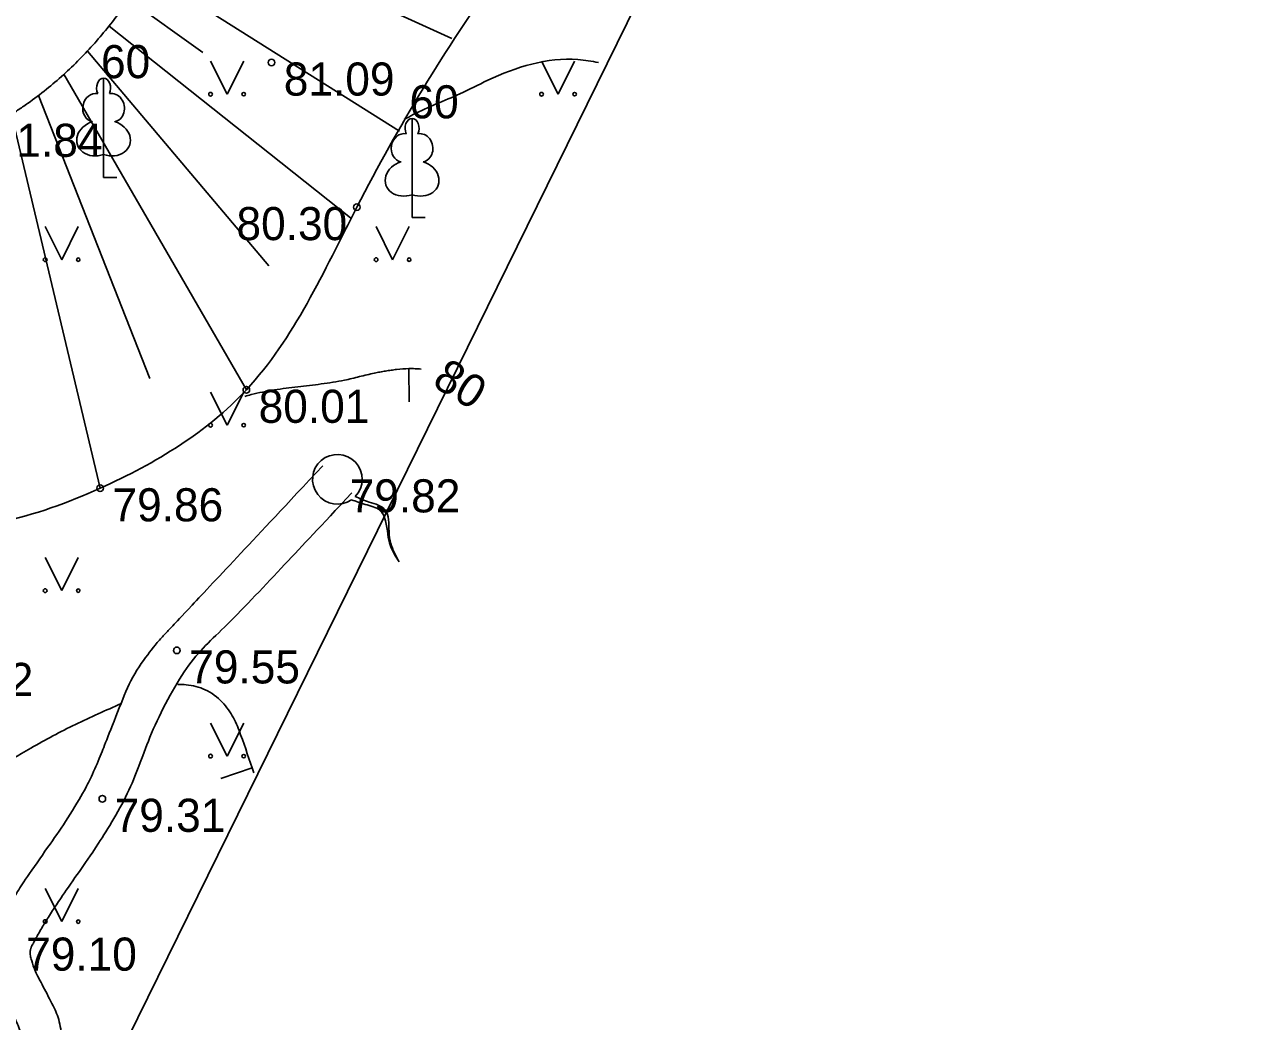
# Model space of a CAD drawing. Extents: x 576692 to 577659, y 273254 to 273799.
# Drawn here: x 577554.44 to 577572.96, y 273343.49 to 273358.55 of the extents above; entities that cross this region are included whole.
import ezdxf

# ---------------------------------------------------------------- set-up
doc = ezdxf.new("R2010")
doc.units = 0
for name, color, linetype in [('APGR_SARK_####_####_#', 7, 'Continuous'), ('BUVE_EKAS_ADRS_TKST_#', 7, 'Continuous'), ('CELI_TAKA_####_####_#', 7, 'Continuous'), ('DREN_VADP_####_####_#', 7, 'Continuous'), ('GAZE_ELEM_####_####_#', 7, 'Continuous'), ('GEOD_ELEM_####_TKST_#', 7, 'Continuous'), ('GEOD_SITP_####_TKST_#', 7, 'Continuous'), ('HIDT_REZV_####_TKST_#', 7, 'Continuous'), ('LKAN_ELEM_PAST_TKST_#', 7, 'Continuous'), ('RELJ_ELEM_####_####_#', 7, 'Continuous'), ('RELJ_HORZ_PAMT_####_#', 7, 'Continuous'), ('SAKT_ELEM_####_####_#', 7, 'Continuous')]:
    doc.layers.add(name, color=color, linetype=linetype)

msp = doc.modelspace()

# ---------------------------------------------------------------- linework, layer by layer
at = {"layer": 'BUVE_EKAS_ADRS_TKST_#'}
msp.add_line((577559.377, 273351.373), (577559.377, 273351.373), dxfattribs=at)
msp.add_line((577559.377, 273351.373), (577559.377, 273351.373), dxfattribs=at)
msp.add_arc((577559.165, 273351.682), 0.375, 316.079, 304.6674, dxfattribs=at)
for points in [[(577560.1, 273350.433), (577559.967, 273350.679), (577559.928, 273350.853), (577559.807, 273351.213), (577559.584, 273351.303), (577559.377, 273351.373)], [(577559.434, 273351.421), (577559.648, 273351.339), (577559.887, 273351.219), (577559.946, 273350.894), (577559.972, 273350.711), (577560.1, 273350.433)]]:
    msp.add_spline(points, degree=3, dxfattribs=at)
at = {"layer": 'CELI_TAKA_####_####_#'}
msp.add_lwpolyline([(577600.316, 273457.536), (577582.857, 273411.886), (577563.839, 273368.538), (577566.562, 273364.718), (577549.809, 273330.664), (577542.026, 273316.827), (577531.9, 273318.477), (577518.827, 273308.06), (577506.987, 273310.355), (577491.731, 273322.549), (577476.131, 273318.008), (577456.124, 273316.473), (577442.567, 273287.391)], dxfattribs=at)
at = {"layer": 'DREN_VADP_####_####_#'}
for points in [[(577558.946, 273351.887), (577558.375, 273351.278), (577557.66, 273350.516), (577556.874, 273349.678), (577556.66, 273349.45), (577556.552, 273349.335), (577556.515, 273349.297), (577556.437, 273349.208), (577556.399, 273349.163), (577556.078, 273348.745), (577555.907, 273348.326), (577555.671, 273347.725), (577555.597, 273347.53), (577555.437, 273347.16), (577555.352, 273346.994), (577555.05, 273346.486), (577554.806, 273346.15), (577554.443, 273345.623), (577554.323, 273345.443), (577554.155, 273345.163), (577554.101, 273345.069), (577554.035, 273344.945), (577554.023, 273344.922), (577554.007, 273344.89), (577554.002, 273344.88), (577553.992, 273344.858), (577553.988, 273344.849), (577553.976, 273344.821), (577553.969, 273344.801), (577553.938, 273344.705), (577553.926, 273344.626), (577553.922, 273344.398), (577553.957, 273344.262), (577554.05, 273344.011), (577554.108, 273343.896), (577554.221, 273343.678), (577554.275, 273343.577), (577554.339, 273343.436), (577554.357, 273343.392), (577554.384, 273343.313), (577554.394, 273343.275), (577554.404, 273343.215), (577554.406, 273343.191), (577554.404, 273343.155), (577554.402, 273343.143), (577554.397, 273343.122), (577554.396, 273343.117), (577554.39, 273343.103), (577554.39, 273343.101), (577554.388, 273343.097), (577554.384, 273343.088), (577554.376, 273343.07), (577554.371, 273343.058), (577554.356, 273343.023), (577554.345, 273343), (577554.315, 273342.929), (577554.294, 273342.883), (577554.189, 273342.649), (577554.103, 273342.464), (577553.836, 273341.91), (577553.647, 273341.546), (577553.245, 273340.826), (577553.033, 273340.47), (577552.583, 273339.768), (577552.343, 273339.418), (577551.632, 273338.38), (577551.156, 273337.705), (577550.54, 273336.877), (577550.416, 273336.712), (577550.228, 273336.465), (577550.165, 273336.383), (577550.069, 273336.26), (577550.038, 273336.219), (577549.974, 273336.137), (577549.947, 273336.103), (577549.667, 273335.775), (577549.354, 273335.512), (577548.704, 273334.961), (577548.368, 273334.674), (577548.017, 273334.229), (577547.95, 273334.135), (577547.858, 273333.989), (577547.828, 273333.936), (577547.775, 273333.84), (577547.749, 273333.792), (577547.67, 273333.64), (577547.619, 273333.536), (577547.569, 273333.432)], [(577559.384, 273351.477), (577558.896, 273350.957), (577558.409, 273350.438), (577557.434, 273349.398), (577556.899, 273348.945), (577556.292, 273347.777), (577556.078, 273347.016), (577555.496, 273346.078), (577555.282, 273345.783), (577554.98, 273345.346), (577554.883, 273345.201), (577554.746, 273344.982), (577554.702, 273344.909), (577554.639, 273344.799), (577554.618, 273344.763), (577554.588, 273344.707), (577554.579, 273344.689), (577554.564, 273344.661), (577554.559, 273344.652), (577554.552, 273344.638), (577554.55, 273344.634), (577554.545, 273344.625), (577554.564, 273344.673), (577554.54, 273344.613)], [(577554.54, 273344.613), (577554.536, 273344.605), (577554.535, 273344.601), (577554.531, 273344.588), (577554.529, 273344.58), (577554.525, 273344.556), (577554.524, 273344.54), (577554.527, 273344.478), (577554.537, 273344.429), (577554.602, 273344.239), (577554.689, 273344.081), (577554.867, 273343.734), (577554.962, 273343.545), (577555.011, 273343.208), (577555.008, 273343.084), (577554.966, 273342.931), (577554.957, 273342.903), (577554.94, 273342.863), (577554.937, 273342.855), (577554.933, 273342.847), (577554.932, 273342.844), (577554.926, 273342.829), (577554.922, 273342.82), (577554.901, 273342.773), (577554.884, 273342.735), (577554.601, 273342.092), (577554.307, 273341.498), (577553.82, 273340.623), (577553.65, 273340.334), (577553.295, 273339.763), (577553.107, 273339.479), (577552.546, 273338.648), (577552.171, 273338.105), (577551.407, 273337.034), (577551.018, 273336.507), (577550.59, 273335.952), (577550.565, 273335.919), (577550.514, 273335.854), (577550.49, 273335.823), (577550.408, 273335.718), (577550.349, 273335.649), (577550.171, 273335.453), (577550.047, 273335.331), (577549.665, 273334.982), (577549.401, 273334.771), (577548.917, 273334.344), (577548.695, 273334.129), (577548.474, 273333.836), (577548.433, 273333.776), (577548.375, 273333.684), (577548.358, 273333.654), (577548.321, 273333.587), (577548.301, 273333.552), (577548.219, 273333.397), (577548.158, 273333.274), (577548.099, 273333.149)]]:
    msp.add_open_spline(points, degree=3, dxfattribs=at)
at = {"layer": 'GAZE_ELEM_####_####_#'}
for p, q in [((577557.111, 273360.068), (577560.895, 273358.341)), ((577556.321, 273359.328), (577560.103, 273356.941)), ((577556.017, 273358.93), (577557.132, 273358.13)), ((577555.716, 273358.53), (577559.362, 273355.631)), ((577555.39, 273358.152), (577558.132, 273354.907)), ((577555.034, 273357.801), (577557.79, 273353.035)), ((577554.649, 273357.481), (577556.33, 273353.206)), ((577554.24, 273357.195), (577555.581, 273351.547))]:
    msp.add_line(p, q, dxfattribs=at)
msp.add_spline([(577556.274, 273359.307), (577556.124, 273359.082), (577555.713, 273358.527), (577555.271, 273358.028), (577554.768, 273357.574), (577554.485, 273357.361), (577554.334, 273357.257), (577554.176, 273357.155), (577554.073, 273357.1), (577553.967, 273357.063), (577553.861, 273357.047), (577553.757, 273357.054), (577553.172, 273357.221), (577552.593, 273357.48), (577552.308, 273357.66), (577552.157, 273357.847), (577552.118, 273357.98), (577552.083, 273358.112), (577552.023, 273358.376), (577551.94, 273358.907), (577551.893, 273359.44), (577551.866, 273359.976), (577551.783, 273362.009), (577551.767, 273363.023), (577551.775, 273363.531), (577551.794, 273364.038), (577551.842, 273364.628), (577551.911, 273365.218), (577551.985, 273365.808), (577552.044, 273366.397), (577552.052, 273366.952), (577552.016, 273367.194), (577551.954, 273367.432), (577551.775, 273367.893), (577551.652, 273368.142), (577551.524, 273368.386), (577551.279, 273368.88), (577550.489, 273370.674), (577550.237, 273371.247), (577549.35, 273372.831), (577548.462, 273374.158)], degree=3, dxfattribs=at)
at = {"layer": 'GEOD_ELEM_####_TKST_#'}
msp.add_line((577560.248, 273352.854), (577560.244, 273353.354), dxfattribs=at)
msp.add_spline([(577560.431, 273353.347), (577560.339, 273353.353), (577560.246, 273353.354), (577560.061, 273353.342), (577559.977, 273353.33), (577559.893, 273353.317), (577559.809, 273353.302), (577559.725, 273353.286), (577559.612, 273353.26), (577559.499, 273353.233), (577559.386, 273353.205), (577559.273, 273353.18), (577558.921, 273353.122), (577558.567, 273353.079), (577558.213, 273353.032), (577558.038, 273353.001), (577557.864, 273352.962), (577557.768, 273352.934)], degree=3, dxfattribs=at)
at = {"layer": 'GEOD_SITP_####_TKST_#'}
msp.add_line((577557.403, 273347.162), (577557.876, 273347.325), dxfattribs=at)
for points in [[(577563.112, 273357.979), (577562.8, 273358.023), (577561.438, 273357.71), (577561.016, 273357.506), (577560.309, 273357.191), (577560.177, 273357.119)], [(577557.902, 273347.25), (577557.704, 273347.822), (577557.595, 273348.079), (577557.52, 273348.199), (577557.424, 273348.317), (577557.169, 273348.503), (577556.881, 273348.578), (577556.754, 273348.582)], [(577555.899, 273348.293), (577555.207, 273347.979), (577554.533, 273347.621), (577553.459, 273346.929), (577552.868, 273346.431), (577552.282, 273345.928), (577551.696, 273345.426), (577551.107, 273344.927), (577550.576, 273344.483), (577550.3, 273344.256), (577549.902, 273343.916), (577549.508, 273343.57), (577548.705, 273342.9), (577547.198, 273341.756), (577545.685, 273340.621)]]:
    msp.add_spline(points, degree=3, dxfattribs=at)
at = {"layer": 'LKAN_ELEM_PAST_TKST_#'}
for p, q in [((577557.25, 273358), (577557.5, 273357.5)), ((577557.5, 273357.5), (577557.75, 273358)), ((577562.25, 273358), (577562.5, 273357.5)), ((577562.5, 273357.5), (577562.75, 273358)), ((577555.633, 273356.589), (577555.633, 273356.242)), ((577555.633, 273356.242), (577555.833, 273356.242)), ((577560.294, 273355.982), (577560.294, 273355.635)), ((577560.294, 273355.635), (577560.494, 273355.635)), ((577554.75, 273355.5), (577555, 273355)), ((577555, 273355), (577555.25, 273355.5)), ((577559.75, 273355.5), (577560, 273355)), ((577560, 273355), (577560.25, 273355.5)), ((577557.25, 273353), (577557.5, 273352.5)), ((577557.5, 273352.5), (577557.75, 273353)), ((577554.75, 273350.5), (577555, 273350)), ((577555, 273350), (577555.25, 273350.5)), ((577557.25, 273348), (577557.5, 273347.5)), ((577557.5, 273347.5), (577557.75, 273348)), ((577554.75, 273345.5), (577555, 273345)), ((577555, 273345), (577555.25, 273345.5))]:
    msp.add_line(p, q, dxfattribs=at)
for points in [[(577555.633, 273357.742), (577555.633, 273356.589)], [(577555.723, 273357.51), (577555.722, 273357.511)], [(577560.294, 273357.135), (577560.294, 273355.982)], [(577560.384, 273356.903), (577560.383, 273356.904)]]:
    msp.add_lwpolyline(points, dxfattribs=at)
for centre, radius in [((577557.25, 273357.5), 0.028), ((577557.75, 273357.5), 0.0263), ((577562.25, 273357.5), 0.028), ((577562.75, 273357.5), 0.0263), ((577554.75, 273355), 0.028), ((577555.25, 273355), 0.0263), ((577559.75, 273355), 0.028), ((577560.25, 273355), 0.0263), ((577557.25, 273352.5), 0.028), ((577557.75, 273352.5), 0.0263), ((577554.75, 273350), 0.028), ((577555.25, 273350), 0.0263), ((577557.25, 273347.5), 0.028), ((577557.75, 273347.5), 0.0263), ((577554.75, 273345), 0.028), ((577555.25, 273345), 0.0263)]:
    msp.add_circle(centre, radius, dxfattribs=at)
for centre, major_axis, ratio, start_param, end_param in [((577555.633, 273357.592), (0, -0.15), 0.707107, 3.14537, 5.287485), ((577555.633, 273357.592), (0, -0.15), 0.707107, 0.995701, 3.137816), ((577555.505, 273357.297), (-0.039, -0.212), 0.861323, 3.141593, 6.283185), ((577555.761, 273357.297), (0.039, -0.212), 0.861323, 0, 3.141593), ((577555.543, 273356.835), (0.307, 0.095), 0.814445, 1.570796, 4.752015), ((577555.723, 273356.835), (-0.307, 0.095), 0.814445, 1.531171, 4.712389), ((577560.294, 273356.985), (0, -0.15), 0.707107, 3.14537, 5.287485), ((577560.294, 273356.985), (0, -0.15), 0.707107, 0.995701, 3.137816), ((577560.166, 273356.69), (-0.039, -0.212), 0.861323, 3.141593, 6.283185), ((577560.422, 273356.69), (0.039, -0.212), 0.861323, 0, 3.141593), ((577560.204, 273356.228), (0.307, 0.095), 0.814445, 1.570796, 4.752015), ((577560.384, 273356.228), (-0.307, 0.095), 0.814445, 1.531171, 4.712389)]:
    msp.add_ellipse(centre, major_axis=major_axis, ratio=ratio, start_param=start_param, end_param=end_param, dxfattribs=at)
at = {"layer": 'RELJ_ELEM_####_####_#'}
for centre in [(577558.17, 273357.979), (577559.461, 273355.795), (577557.79, 273353.035), (577555.581, 273351.547), (577556.741, 273349.098), (577555.614, 273346.856)]:
    msp.add_circle(centre, 0.05, dxfattribs=at)
at = {"layer": 'SAKT_ELEM_####_####_#'}
msp.add_spline([(577566.122, 273364.573), (577561.581, 273359.284), (577559.461, 273355.795), (577557.79, 273353.035), (577555.581, 273351.547), (577552.575, 273351.059), (577550.473, 273352.838), (577549.839, 273356.809), (577549.009, 273361.77), (577547.351, 273367.038), (577547.543, 273370.779), (577548.131, 273373.034), (577548.462, 273374.158)], degree=3, dxfattribs=at)

# ---------------------------------------------------------------- texts
at = {"layer": 'APGR_SARK_####_####_#'}
for p in [(577555.408, 273357.742), (577560.069, 273357.135)]:
    msp.add_text(' 60', height=0.5, dxfattribs=at).set_placement(p)
at = {"layer": 'HIDT_REZV_####_TKST_#'}
for s, p in [(' 81.09', (577558.17, 273357.479)), (' 81.84', (577553.757, 273356.554)), (' 80.30', (577557.455, 273355.295)), (' 80.01', (577557.79, 273352.535)), (' 79.82', (577559.165, 273351.182)), (' 79.86', (577555.581, 273351.047)), (' 79.55', (577556.741, 273348.598)), (' 79.82', (577552.712, 273348.409)), (' 79.31', (577555.614, 273346.356)), (' 79.10', (577554.277, 273344.259))]:
    msp.add_text(s, height=0.5, dxfattribs=at).set_placement(p)
at = {"layer": 'RELJ_HORZ_PAMT_####_#'}
msp.add_text('80', height=0.5, rotation=328.38, dxfattribs=at).set_placement((577560.577, 273353.107))

doc.saveas('drawing.dxf')
